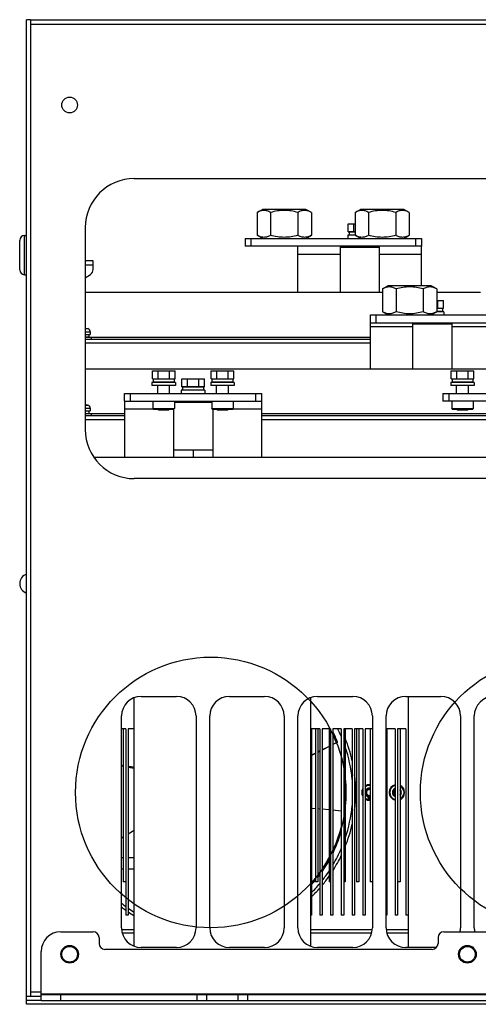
# Model space of a CAD drawing. Header units: millimetres. Extents: x 1117 to 38156, y -1945 to 7303.
# Tile 757 of 831: x 31978 to 32212, y 2485 to 2987. Entities that reach past the tile are written whole.
import ezdxf

# ---------------------------------------------------------------- set-up
doc = ezdxf.new("R2010")
doc.units = ezdxf.units.MM

msp = doc.modelspace()

# ---------------------------------------------------------------- linework, layer by layer
at = {"color": 7, "linetype": 'Continuous'}
for p, q in [((31981.659, 2485.418), (31981.659, 2987.418)), ((31983.659, 2987.418), (31981.659, 2987.418)), ((31983.659, 2987.418), (31983.659, 2489.418)), ((31983.659, 2987.418), (32879.659, 2987.418)), ((31983.659, 2985.218), (32879.659, 2985.218)), ((32036.659, 2906.418), (32806.659, 2906.418)), ((32099.302, 2889.118), (32102.073, 2890.718)), ((32099.302, 2889.118), (32099.302, 2877.518)), ((32124.244, 2890.718), (32102.073, 2890.718)), ((32106.23, 2889.118), (32106.23, 2877.518)), ((32120.087, 2889.118), (32120.087, 2877.518)), ((32127.015, 2889.118), (32124.244, 2890.718)), ((32127.015, 2889.118), (32127.015, 2877.518)), ((32149.302, 2889.118), (32152.073, 2890.718)), ((32149.302, 2889.118), (32149.302, 2877.518)), ((32174.244, 2890.718), (32152.073, 2890.718)), ((32156.23, 2889.118), (32156.23, 2877.518)), ((32170.087, 2889.118), (32170.087, 2877.518)), ((32177.015, 2889.118), (32174.244, 2890.718)), ((32177.015, 2889.118), (32177.015, 2877.518)), ((32145.885, 2879.318), (32145.885, 2883.318)), ((32145.885, 2883.318), (32149.302, 2883.318)), ((32148.772, 2879.318), (32148.772, 2883.318)), ((31980.659, 2857.418), (31980.659, 2877.418)), ((31980.659, 2877.418), (31981.659, 2877.418)), ((32011.659, 2881.418), (32011.659, 2778.418)), ((32102.073, 2875.918), (32099.302, 2877.518)), ((32124.244, 2875.918), (32127.015, 2877.518)), ((32145.659, 2877.518), (32145.659, 2875.918)), ((32149.302, 2877.518), (32145.659, 2877.518)), ((32145.885, 2879.318), (32149.302, 2879.318)), ((32146.309, 2879.218), (32146.309, 2877.618)), ((32149.302, 2879.218), (32146.309, 2879.218)), ((32149.302, 2877.618), (32146.309, 2877.618)), ((32148.659, 2879.218), (32148.659, 2879.318)), ((32148.659, 2877.518), (32148.659, 2877.618)), ((32152.073, 2875.918), (32149.302, 2877.518)), ((32174.244, 2875.918), (32177.015, 2877.518)), ((31978.159, 2859.918), (31978.159, 2874.918)), ((32093.159, 2875.918), (32093.159, 2871.918)), ((32093.159, 2875.918), (32183.159, 2875.918)), ((32183.159, 2871.918), (32093.159, 2871.918)), ((32096.159, 2875.918), (32096.159, 2871.918)), ((32120.159, 2848.418), (32120.159, 2871.918)), ((32142.159, 2871.918), (32141.659, 2871.418)), ((32161.159, 2871.918), (32161.659, 2871.418)), ((32180.159, 2875.918), (32180.159, 2871.918)), ((32183.159, 2875.918), (32183.159, 2871.918)), ((32183.159, 2851.718), (32183.159, 2871.918)), ((32120.159, 2867.918), (32141.659, 2867.918)), ((32141.659, 2871.418), (32141.659, 2848.418)), ((32141.659, 2871.418), (32161.659, 2871.418)), ((32161.659, 2871.418), (32161.659, 2848.418)), ((32161.659, 2867.918), (32183.159, 2867.918)), ((32015.659, 2864.418), (32011.659, 2864.418)), ((32015.659, 2862.218), (32011.659, 2862.218)), ((32015.659, 2860.065), (32015.659, 2864.418)), ((31980.659, 2857.418), (31981.659, 2857.418)), ((32011.659, 2855.872), (32014.269, 2857.534)), ((32163.302, 2850.118), (32166.073, 2851.718)), ((32188.244, 2851.718), (32166.073, 2851.718)), ((32191.015, 2850.118), (32188.244, 2851.718)), ((32011.659, 2848.418), (32163.302, 2848.418)), ((32163.302, 2850.118), (32163.302, 2838.518)), ((32170.23, 2850.118), (32170.23, 2838.518)), ((32184.087, 2850.118), (32184.087, 2838.518)), ((32191.015, 2850.118), (32191.015, 2838.518)), ((32191.015, 2848.418), (32213.302, 2848.418)), ((32191.015, 2844.318), (32194.432, 2844.318)), ((32191.545, 2840.318), (32191.545, 2844.318)), ((32194.432, 2840.318), (32194.432, 2844.318)), ((32157.159, 2809.418), (32157.159, 2836.918)), ((32157.159, 2836.918), (32247.159, 2836.918)), ((32160.159, 2832.918), (32160.159, 2836.918)), ((32166.073, 2836.918), (32163.302, 2838.518)), ((32188.244, 2836.918), (32191.015, 2838.518)), ((32191.015, 2840.318), (32194.432, 2840.318)), ((32194.009, 2840.218), (32191.015, 2840.218)), ((32194.009, 2838.618), (32191.015, 2838.618)), ((32194.659, 2838.518), (32191.015, 2838.518)), ((32191.659, 2840.218), (32191.659, 2840.318)), ((32191.659, 2838.518), (32191.659, 2838.618)), ((32194.009, 2840.218), (32194.009, 2838.618)), ((32194.659, 2838.518), (32194.659, 2836.918)), ((32157.159, 2832.918), (32247.159, 2832.918)), ((32179.159, 2832.918), (32178.659, 2832.418)), ((32178.659, 2832.418), (32178.659, 2809.418)), ((32178.659, 2832.418), (32198.659, 2832.418)), ((32198.159, 2832.918), (32198.659, 2832.418)), ((32198.659, 2832.418), (32198.659, 2809.418)), ((32011.659, 2829.892), (32013.005, 2829.892)), ((32011.659, 2828.355), (32014.159, 2828.355)), ((32011.659, 2826.918), (32014.159, 2826.918)), ((32013.509, 2826.818), (32011.659, 2826.818)), ((32011.933, 2830.15), (32011.927, 2830.141)), ((32011.933, 2830.15), (32013.005, 2829.892)), ((32012.159, 2826.818), (32012.159, 2826.918)), ((32013.509, 2826.818), (32013.509, 2825.518)), ((32014.159, 2828.355), (32014.159, 2826.918)), ((32157.159, 2830.918), (32178.659, 2830.918)), ((32198.659, 2830.918), (32220.159, 2830.918)), ((32013.509, 2825.518), (32011.659, 2825.518)), ((32157.159, 2825.418), (32011.659, 2825.418)), ((32157.159, 2824.418), (32011.659, 2824.418)), ((32157.159, 2822.418), (32011.659, 2822.418)), ((32012.159, 2825.418), (32012.159, 2825.518)), ((32014.659, 2825.418), (32014.659, 2824.418)), ((32011.659, 2809.418), (32270.302, 2809.418)), ((32045.885, 2804.318), (32045.885, 2808.318)), ((32045.885, 2808.318), (32057.432, 2808.318)), ((32048.772, 2804.318), (32048.772, 2808.318)), ((32054.545, 2804.318), (32054.545, 2808.318)), ((32057.432, 2804.318), (32057.432, 2808.318)), ((32075.885, 2804.318), (32075.885, 2808.318)), ((32075.885, 2808.318), (32087.432, 2808.318)), ((32078.772, 2804.318), (32078.772, 2808.318)), ((32084.545, 2804.318), (32084.545, 2808.318)), ((32087.432, 2804.318), (32087.432, 2808.318)), ((32198.385, 2804.318), (32198.385, 2808.318)), ((32198.385, 2808.318), (32209.932, 2808.318)), ((32201.272, 2804.318), (32201.272, 2808.318)), ((32207.045, 2804.318), (32207.045, 2808.318)), ((32209.932, 2804.318), (32209.932, 2808.318)), ((32045.659, 2802.518), (32045.659, 2800.918)), ((32057.659, 2802.518), (32045.659, 2802.518)), ((32045.885, 2804.318), (32057.432, 2804.318)), ((32046.309, 2804.218), (32046.309, 2802.618)), ((32057.009, 2804.218), (32046.309, 2804.218)), ((32057.009, 2802.618), (32046.309, 2802.618)), ((32048.659, 2804.218), (32048.659, 2804.318)), ((32048.659, 2802.518), (32048.659, 2802.618)), ((32054.659, 2804.218), (32054.659, 2804.318)), ((32054.659, 2802.518), (32054.659, 2802.618)), ((32057.009, 2804.218), (32057.009, 2802.618)), ((32057.659, 2802.518), (32057.659, 2800.918)), ((32060.885, 2800.318), (32060.885, 2804.318)), ((32060.885, 2804.318), (32072.432, 2804.318)), ((32063.772, 2800.318), (32063.772, 2804.318)), ((32069.545, 2800.318), (32069.545, 2804.318)), ((32072.432, 2800.318), (32072.432, 2804.318)), ((32075.659, 2802.518), (32075.659, 2800.918)), ((32087.659, 2802.518), (32075.659, 2802.518)), ((32075.885, 2804.318), (32087.432, 2804.318)), ((32076.309, 2804.218), (32076.309, 2802.618)), ((32087.009, 2804.218), (32076.309, 2804.218)), ((32087.009, 2802.618), (32076.309, 2802.618)), ((32078.659, 2804.218), (32078.659, 2804.318)), ((32078.659, 2802.518), (32078.659, 2802.618)), ((32084.659, 2804.218), (32084.659, 2804.318)), ((32084.659, 2802.518), (32084.659, 2802.618)), ((32087.009, 2804.218), (32087.009, 2802.618)), ((32087.659, 2802.518), (32087.659, 2800.918)), ((32198.159, 2802.518), (32198.159, 2800.918)), ((32210.159, 2802.518), (32198.159, 2802.518)), ((32198.385, 2804.318), (32209.932, 2804.318)), ((32198.809, 2804.218), (32198.809, 2802.618)), ((32209.509, 2804.218), (32198.809, 2804.218)), ((32209.509, 2802.618), (32198.809, 2802.618)), ((32201.159, 2804.218), (32201.159, 2804.318)), ((32201.159, 2802.518), (32201.159, 2802.618)), ((32207.159, 2804.218), (32207.159, 2804.318)), ((32207.159, 2802.518), (32207.159, 2802.618)), ((32209.509, 2804.218), (32209.509, 2802.618)), ((32210.159, 2802.518), (32210.159, 2800.918)), ((32031.659, 2792.918), (32031.659, 2796.918)), ((32031.659, 2796.918), (32101.659, 2796.918)), ((32034.659, 2792.918), (32034.659, 2796.918)), ((32057.659, 2800.918), (32045.659, 2800.918)), ((32048.659, 2796.918), (32048.659, 2800.918)), ((32054.659, 2796.918), (32054.659, 2800.918)), ((32060.659, 2798.518), (32060.659, 2796.918)), ((32072.659, 2798.518), (32060.659, 2798.518)), ((32060.885, 2800.318), (32072.432, 2800.318)), ((32061.309, 2800.218), (32061.309, 2798.618)), ((32072.009, 2800.218), (32061.309, 2800.218)), ((32072.009, 2798.618), (32061.309, 2798.618)), ((32063.659, 2800.218), (32063.659, 2800.318)), ((32063.659, 2798.518), (32063.659, 2798.618)), ((32069.659, 2800.218), (32069.659, 2800.318)), ((32069.659, 2798.518), (32069.659, 2798.618)), ((32072.009, 2800.218), (32072.009, 2798.618)), ((32072.659, 2798.518), (32072.659, 2796.918)), ((32087.659, 2800.918), (32075.659, 2800.918)), ((32078.659, 2796.918), (32078.659, 2800.918)), ((32084.659, 2796.918), (32084.659, 2800.918)), ((32098.659, 2792.918), (32098.659, 2796.918)), ((32101.659, 2792.918), (32101.659, 2796.918)), ((32194.159, 2796.918), (32194.159, 2792.918)), ((32194.159, 2796.918), (32354.159, 2796.918)), ((32197.159, 2796.918), (32197.159, 2792.918)), ((32210.159, 2800.918), (32198.159, 2800.918)), ((32201.159, 2796.918), (32201.159, 2800.918)), ((32207.159, 2796.918), (32207.159, 2800.918)), ((32011.933, 2791.15), (32011.927, 2791.141)), ((32011.933, 2791.15), (32013.005, 2790.892)), ((32031.659, 2792.918), (32031.659, 2764.418)), ((32031.659, 2792.918), (32101.659, 2792.918)), ((32046.159, 2792.918), (32046.159, 2789.138)), ((32057.159, 2792.918), (32057.159, 2789.138)), ((32057.159, 2792.418), (32076.159, 2792.418)), ((32076.159, 2792.918), (32076.159, 2789.138)), ((32087.159, 2792.918), (32087.159, 2789.138)), ((32101.659, 2764.418), (32101.659, 2792.918)), ((32354.159, 2792.918), (32194.159, 2792.918)), ((32198.659, 2792.918), (32198.659, 2789.138)), ((32209.659, 2792.918), (32209.659, 2789.138)), ((32011.659, 2790.892), (32013.005, 2790.892)), ((32011.659, 2789.355), (32014.159, 2789.355)), ((32011.659, 2787.918), (32014.159, 2787.918)), ((32013.509, 2787.818), (32011.659, 2787.818)), ((32013.509, 2786.518), (32011.659, 2786.518)), ((32031.659, 2786.418), (32011.659, 2786.418)), ((32012.159, 2787.818), (32012.159, 2787.918)), ((32012.159, 2786.418), (32012.159, 2786.518)), ((32013.509, 2787.818), (32013.509, 2786.518)), ((32014.159, 2789.355), (32014.159, 2787.918)), ((32014.659, 2786.418), (32014.659, 2785.418)), ((32046.379, 2788.918), (32031.659, 2788.918)), ((32046.459, 2788.838), (32046.159, 2789.138)), ((32046.159, 2789.138), (32057.159, 2789.138)), ((32046.459, 2788.838), (32056.859, 2788.838)), ((32048.659, 2788.818), (32048.659, 2788.838)), ((32049.159, 2788.318), (32048.659, 2788.818)), ((32054.659, 2788.818), (32048.659, 2788.818)), ((32054.159, 2788.318), (32049.159, 2788.318)), ((32054.159, 2788.318), (32054.659, 2788.818)), ((32054.659, 2788.818), (32054.659, 2788.838)), ((32056.659, 2788.838), (32056.659, 2764.418)), ((32056.859, 2788.838), (32057.159, 2789.138)), ((32076.459, 2788.838), (32076.159, 2789.138)), ((32076.159, 2789.138), (32087.159, 2789.138)), ((32076.459, 2788.838), (32086.859, 2788.838)), ((32076.659, 2788.838), (32076.659, 2764.418)), ((32078.659, 2788.818), (32078.659, 2788.838)), ((32079.159, 2788.318), (32078.659, 2788.818)), ((32084.659, 2788.818), (32078.659, 2788.818)), ((32084.159, 2788.318), (32079.159, 2788.318)), ((32084.159, 2788.318), (32084.659, 2788.818)), ((32084.659, 2788.818), (32084.659, 2788.838)), ((32086.859, 2788.838), (32087.159, 2789.138)), ((32101.659, 2788.918), (32086.939, 2788.918)), ((32254.159, 2786.418), (32101.659, 2786.418)), ((32198.959, 2788.838), (32198.659, 2789.138)), ((32198.659, 2789.138), (32209.659, 2789.138)), ((32198.959, 2788.838), (32209.359, 2788.838)), ((32201.159, 2788.818), (32201.159, 2788.838)), ((32201.659, 2788.318), (32201.159, 2788.818)), ((32207.159, 2788.818), (32201.159, 2788.818)), ((32206.659, 2788.318), (32201.659, 2788.318)), ((32206.659, 2788.318), (32207.159, 2788.818)), ((32207.159, 2788.818), (32207.159, 2788.838)), ((32209.359, 2788.838), (32209.659, 2789.138)), ((32031.659, 2785.418), (32011.659, 2785.418)), ((32031.659, 2783.418), (32011.659, 2783.418)), ((32254.159, 2785.418), (32101.659, 2785.418)), ((32254.159, 2783.418), (32101.659, 2783.418)), ((32076.659, 2767.918), (32056.659, 2767.918)), ((32066.659, 2767.918), (32066.659, 2764.418)), ((32015.978, 2764.418), (32671.659, 2764.418)), ((32806.659, 2753.418), (32036.659, 2753.418)), ((32036.659, 2515.061), (32036.659, 2641.775)), ((32040.159, 2642.418), (32058.159, 2642.418)), ((32085.159, 2642.418), (32103.159, 2642.418)), ((32126.659, 2641.775), (32126.659, 2515.061)), ((32130.159, 2642.418), (32148.159, 2642.418)), ((32175.159, 2642.418), (32193.159, 2642.418)), ((32176.659, 2514.418), (32176.659, 2642.418)), ((32030.159, 2524.418), (32030.159, 2632.418)), ((32068.159, 2632.418), (32068.159, 2524.418)), ((32075.159, 2524.418), (32075.159, 2632.418)), ((32113.159, 2632.418), (32113.159, 2524.418)), ((32120.159, 2524.418), (32120.159, 2632.418)), ((32158.159, 2632.418), (32158.159, 2524.418)), ((32165.159, 2524.418), (32165.159, 2632.418)), ((32203.159, 2632.418), (32203.159, 2524.418)), ((32210.159, 2524.418), (32210.159, 2632.418)), ((32032.309, 2625.918), (32030.159, 2625.918)), ((32031.059, 2625.918), (32031.059, 2547.918)), ((32032.309, 2625.918), (32032.309, 2530.918)), ((32033.509, 2625.918), (32033.509, 2530.918)), ((32036.659, 2625.918), (32033.509, 2625.918)), ((32127.009, 2625.918), (32127.009, 2530.918)), ((32131.309, 2625.918), (32127.009, 2625.918)), ((32129.059, 2625.918), (32129.059, 2547.918)), ((32130.259, 2625.918), (32130.259, 2547.918)), ((32131.309, 2625.918), (32131.309, 2530.918)), ((32132.509, 2625.918), (32132.509, 2530.918)), ((32136.809, 2625.918), (32132.509, 2625.918)), ((32136.059, 2625.918), (32136.059, 2547.918)), ((32136.809, 2625.918), (32136.809, 2530.918)), ((32138.009, 2625.918), (32138.009, 2530.918)), ((32142.309, 2625.918), (32138.009, 2625.918)), ((32142.309, 2625.918), (32142.309, 2530.918)), ((32143.509, 2625.918), (32143.509, 2530.918)), ((32147.809, 2625.918), (32143.509, 2625.918)), ((32144.259, 2625.918), (32144.259, 2547.918)), ((32147.809, 2625.918), (32147.809, 2530.918)), ((32149.009, 2625.918), (32149.009, 2530.918)), ((32153.309, 2625.918), (32149.009, 2625.918)), ((32150.059, 2625.918), (32150.059, 2547.918)), ((32151.259, 2625.918), (32151.259, 2547.918)), ((32153.309, 2625.918), (32153.309, 2530.918)), ((32154.509, 2625.918), (32154.509, 2530.918)), ((32158.159, 2625.918), (32154.509, 2625.918)), ((32157.059, 2625.918), (32157.059, 2547.918)), ((32165.509, 2625.918), (32165.509, 2530.918)), ((32169.809, 2625.918), (32165.509, 2625.918)), ((32169.809, 2625.918), (32169.809, 2530.918)), ((32171.009, 2625.918), (32171.009, 2530.918)), ((32175.309, 2625.918), (32171.009, 2625.918)), ((32172.259, 2625.918), (32172.259, 2547.918)), ((32175.309, 2625.918), (32175.309, 2530.918)), ((32176.509, 2625.918), (32176.509, 2530.918)), ((32176.659, 2625.918), (32176.509, 2625.918)), ((32136.056, 2616.819), (32132.507, 2615.019)), ((32136.059, 2616.928), (32132.509, 2615.176)), ((32136.059, 2616.814), (32132.509, 2615.016)), ((32140.412, 2619.02), (32138.007, 2617.806)), ((32140.412, 2619.02), (32138.009, 2617.802)), ((32139.825, 2618.788), (32138.009, 2617.891)), ((32139.825, 2618.788), (32140.412, 2619.02)), ((32129.056, 2613.26), (32127.005, 2612.209)), ((32129.059, 2613.473), (32127.009, 2612.461)), ((32129.059, 2613.254), (32127.009, 2612.201)), ((32131.308, 2614.409), (32130.257, 2613.873)), ((32131.309, 2614.583), (32130.259, 2614.065)), ((32030.159, 2606.954), (32031.059, 2606.8)), ((32033.509, 2606.38), (32036.659, 2605.84)), ((32155.859, 2590.679), (32155.859, 2590.577)), ((32156.025, 2590.679), (32155.859, 2590.679)), ((32155.859, 2590.577), (32156.025, 2590.577)), ((32156.025, 2590.918), (32156.025, 2590.679)), ((32156.125, 2590.918), (32156.025, 2590.918)), ((32156.025, 2590.577), (32156.025, 2590.118)), ((32156.125, 2590.679), (32156.125, 2590.918)), ((32156.525, 2590.679), (32156.125, 2590.679)), ((32156.125, 2590.254), (32156.125, 2590.577)), ((32156.125, 2590.577), (32156.409, 2590.577)), ((32156.125, 2590.118), (32156.525, 2590.577)), ((32156.409, 2590.577), (32156.125, 2590.254)), ((32156.525, 2590.577), (32156.525, 2590.679)), ((32156.659, 2590.918), (32156.659, 2590.118)), ((32156.759, 2590.918), (32156.659, 2590.918)), ((32156.759, 2590.288), (32156.759, 2590.918)), ((32156.992, 2590.918), (32156.759, 2590.288)), ((32156.809, 2590.118), (32157.059, 2590.833)), ((32129.059, 2585.132), (32127.009, 2585.311)), ((32156.025, 2590.118), (32156.125, 2590.118)), ((32156.659, 2590.118), (32156.809, 2590.118)), ((32131.309, 2584.934), (32130.259, 2585.026)), ((32136.059, 2584.518), (32132.509, 2584.829)), ((32142.309, 2583.97), (32138.009, 2584.347)), ((32030.159, 2570.279), (32031.059, 2570.819)), ((32033.509, 2572.291), (32036.659, 2574.183)), ((32031.059, 2560.04), (32030.159, 2560.04)), ((32036.659, 2560.04), (32033.509, 2560.04)), ((32030.159, 2554.418), (32031.059, 2554.418)), ((32033.509, 2554.418), (32036.659, 2554.418)), ((32032.259, 2547.918), (32031.059, 2547.918)), ((32130.259, 2547.918), (32129.059, 2547.918)), ((32136.809, 2547.918), (32136.059, 2547.918)), ((32144.259, 2547.918), (32143.509, 2547.918)), ((32151.259, 2547.918), (32150.059, 2547.918)), ((32158.159, 2547.918), (32157.059, 2547.918)), ((32172.259, 2547.918), (32171.059, 2547.918)), ((32033.509, 2530.918), (32032.309, 2530.918)), ((32127.009, 2530.918), (32126.659, 2530.918)), ((32132.509, 2530.918), (32131.309, 2530.918)), ((32138.009, 2530.918), (32136.809, 2530.918)), ((32143.509, 2530.918), (32142.309, 2530.918)), ((32149.009, 2530.918), (32147.809, 2530.918)), ((32154.509, 2530.918), (32153.309, 2530.918)), ((32165.509, 2530.918), (32165.159, 2530.918)), ((32171.009, 2530.918), (32169.809, 2530.918)), ((32176.509, 2530.918), (32175.309, 2530.918)), ((31999.159, 2522.418), (32015.659, 2522.418)), ((32036.659, 2523.418), (32030.215, 2523.418)), ((32036.659, 2521.718), (32030.546, 2521.718)), ((32158.102, 2523.418), (32126.659, 2523.418)), ((32157.771, 2521.718), (32126.659, 2521.718)), ((32176.659, 2523.418), (32165.215, 2523.418)), ((32176.659, 2521.718), (32165.546, 2521.718)), ((32194.659, 2522.418), (32218.659, 2522.418)), ((32018.659, 2519.418), (32018.659, 2516.418)), ((32191.659, 2519.418), (32191.659, 2516.418)), ((31989.159, 2490.418), (31989.159, 2512.418)), ((32188.659, 2513.418), (32021.659, 2513.418)), ((32058.159, 2514.418), (32040.159, 2514.418)), ((32103.159, 2514.418), (32085.159, 2514.418)), ((32148.159, 2514.418), (32130.159, 2514.418)), ((32190.883, 2514.418), (32175.159, 2514.418)), ((31989.159, 2491.618), (31983.659, 2491.618)), ((32874.159, 2490.618), (31989.159, 2490.618)), ((31989.159, 2487.418), (31989.159, 2490.418)), ((31989.159, 2490.418), (32874.159, 2490.418)), ((31999.159, 2487.418), (31999.159, 2490.418)), ((32068.659, 2487.418), (32068.659, 2490.418)), ((32073.659, 2487.418), (32073.659, 2490.418)), ((32089.659, 2487.418), (32089.659, 2490.418)), ((32094.659, 2487.418), (32094.659, 2490.418)), ((31989.159, 2489.418), (31981.659, 2489.418)), ((31989.159, 2487.418), (31981.659, 2487.418)), ((32881.659, 2485.418), (31981.659, 2485.418)), ((31989.159, 2487.418), (32874.159, 2487.418))]:
    msp.add_line(p, q, dxfattribs=at)
msp.add_lwpolyline([(32131.309, 2614.408), (32131.108, 2614.307), (32130.259, 2613.87)], dxfattribs=at)
for centre, radius in [((32003.659, 2943.918), 4), ((32075.659, 2593.418), 69), ((32251.659, 2593.418), 69), ((32003.659, 2510.918), 4.5), ((32206.659, 2510.918), 4.5), ((32003.659, 2510.918), 4), ((32206.659, 2510.918), 4)]:
    msp.add_circle(centre, radius, dxfattribs=at)
for centre, radius, start, end in [((32036.659, 2881.418), 25, 90, 180), ((31980.659, 2874.918), 2.5, 90, 180), ((31980.659, 2859.918), 2.5, 180, 270), ((32012.659, 2860.065), 3, 302.47119, 0), ((32009.659, 2818.368), 11.99, 79.09158, 80.40687), ((32012.559, 2828.355), 1.6, 0, 73.80865), ((32009.659, 2779.368), 11.99, 79.09158, 80.40687), ((32012.559, 2789.355), 1.6, 0, 73.80865), ((32036.659, 2778.418), 25, 180, 270), ((31983.159, 2699.918), 5, 107.47086, 252.52914), ((32040.159, 2632.418), 10, 90, 180), ((32058.159, 2632.418), 10, 0, 90), ((32085.159, 2632.418), 10, 90, 180), ((32103.159, 2632.418), 10, 0, 90), ((32130.159, 2632.418), 10, 90, 180), ((32148.159, 2632.418), 10, 0, 90), ((32175.159, 2632.418), 10, 90, 180), ((32193.159, 2632.418), 10, 0, 90), ((32220.159, 2632.418), 10, 90, 180), ((32075.659, 2593.418), 72.5, 23.07888, 26.67209), ((32075.51, 2593.353), 69.161, 21.577, 25.35693), ((32077.192, 2594.685), 67.742, 21.05252, 26.03791), ((32075.565, 2593.378), 69.102, 21.5747, 25.20234), ((32075.659, 2593.418), 74, 12.58554, 21.91358), ((32075.659, 2593.418), 72.5, 5.28838, 18.77479), ((32122.928, 3223.968), 623.591, 261.755192, 262.047737), ((32075.659, 2593.418), 74, 352.82588, 7.17412), ((32156.659, 2593.418), 3.95, 148.06745, 211.93255), ((32156.659, 2593.418), 2.3, 79.97193, 159.56442), ((32156.659, 2593.418), 3.95, 84.17558, 123.0446), ((32156.659, 2593.418), 3.65, 83.69585, 126.12917), ((32156.659, 2593.418), 2, 78.39695, 281.60308), ((32170.659, 2593.418), 3.95, 102.43786, 257.56214), ((32170.659, 2593.418), 3.65, 103.48875, 256.51125), ((32170.659, 2593.418), 2.3, 111.75737, 248.24263), ((32170.659, 2593.418), 3.65, 296.03644, 63.96356), ((32170.659, 2593.418), 3.95, 293.95282, 66.04718), ((32156.659, 2593.418), 3.65, 156.62359, 203.37641), ((32156.659, 2593.418), 2.3, 200.43559, 280.02807), ((32156.659, 2593.418), 3.65, 233.87083, 276.30415), ((32156.659, 2593.418), 1.5, 74.47569, 285.52432), ((32170.659, 2593.418), 2, 115.28872, 244.71146), ((32170.659, 2593.418), 1.5, 124.72477, 235.27517), ((32170.659, 2593.418), 2.3, 314.13867, 45.86133), ((32170.659, 2593.418), 2, 323.24316, 36.75856), ((32075.659, 2593.418), 72.5, 341.22521, 354.71162), ((32156.659, 2593.418), 3.95, 236.9554, 275.82442), ((32075.658, 2593.418), 69, 334.64204, 345.00488), ((32075.659, 2593.418), 74, 338.08642, 347.41446), ((32075.659, 2593.418), 72.5, 329.36666, 336.92112), ((32075.659, 2593.418), 74, 327.49112, 334.2503), ((32075.677, 2593.406), 68.979, 325.47847, 331.09424), ((32075.58, 2593.472), 69.095, 322.31309, 323.76326), ((32077.903, 2591.737), 66.912, 321.50239, 323.0609), ((32075.15, 2593.804), 69.639, 322.37021, 323.85514), ((32075.659, 2593.418), 74, 320.2512, 324.74839), ((32075.659, 2593.418), 72.5, 321.73451, 326.53463), ((32075.723, 2593.362), 68.915, 318.09227, 319.56337), ((32075.659, 2593.418), 72.5, 315.17349, 320.22559), ((32078.877, 2590.933), 65.649, 317.24677, 319.4222), ((32076.564, 2592.631), 67.802, 318.17004, 319.61011), ((32075.427, 2593.613), 69.303, 319.56387, 320.70722), ((32076.271, 2592.877), 68.184, 319.61174, 320.77573), ((32078.954, 2590.862), 65.544, 319.42526, 319.93926), ((32075.659, 2593.418), 74, 313.9509, 318.77063), ((32075.659, 2593.418), 72.5, 231.06436, 233.25255), ((32075.659, 2593.418), 74, 232.03906, 234.09802), ((32075.659, 2593.418), 74, 235.24743, 238.16456), ((32075.659, 2593.418), 72.5, 234.4372, 237.40783), ((31999.159, 2512.418), 10, 90, 180), ((32015.659, 2519.418), 3, 0, 90), ((32040.159, 2524.418), 10, 180, 270), ((32058.159, 2524.418), 10, 270, 0), ((32085.159, 2524.418), 10, 180, 270), ((32103.159, 2524.418), 10, 270, 0), ((32130.159, 2524.418), 10, 180, 270), ((32148.159, 2524.418), 10, 270, 0), ((32175.159, 2524.418), 10, 180, 270), ((32194.659, 2519.418), 3, 90, 180), ((32193.159, 2524.418), 10, 348.45109, 0), ((32220.159, 2524.418), 10, 180, 191.54891), ((32021.659, 2516.418), 3, 180, 270), ((32188.659, 2516.418), 3, 270, 0)]:
    msp.add_arc(centre, radius, start, end, dxfattribs=at)
for points, knots in [([(32106.23, 2889.118), (32105.687, 2889.432), (32104.843, 2889.839), (32103.654, 2890.138), (32102.766, 2890.215), (32101.878, 2890.138), (32100.69, 2889.839), (32099.846, 2889.432), (32099.302, 2889.118)], [0, 0, 0, 0, 0.2570745, 0.3797117, 0.5, 0.6202883, 0.7429256, 1, 1, 1, 1]), ([(32120.087, 2889.118), (32118.961, 2889.443), (32116.675, 2889.985), (32113.159, 2890.292), (32109.642, 2889.985), (32107.356, 2889.443), (32106.23, 2889.118)], [0, 0, 0, 0, 0.2500502, 0.5, 0.7499498, 1, 1, 1, 1]), ([(32127.015, 2889.118), (32126.471, 2889.432), (32125.627, 2889.839), (32124.439, 2890.138), (32123.551, 2890.215), (32122.663, 2890.138), (32121.474, 2889.839), (32120.631, 2889.432), (32120.087, 2889.118)], [0, 0, 0, 0, 0.2570745, 0.3797117, 0.5, 0.6202883, 0.7429256, 1, 1, 1, 1]), ([(32156.23, 2889.118), (32155.687, 2889.432), (32154.843, 2889.839), (32153.654, 2890.138), (32152.766, 2890.215), (32151.878, 2890.138), (32150.69, 2889.839), (32149.846, 2889.432), (32149.302, 2889.118)], [0, 0, 0, 0, 0.2570745, 0.3797117, 0.5, 0.6202883, 0.7429256, 1, 1, 1, 1]), ([(32170.087, 2889.118), (32168.961, 2889.443), (32166.675, 2889.985), (32163.159, 2890.292), (32159.642, 2889.985), (32157.356, 2889.443), (32156.23, 2889.118)], [0, 0, 0, 0, 0.2500502, 0.5, 0.7499498, 1, 1, 1, 1]), ([(32177.015, 2889.118), (32176.471, 2889.432), (32175.627, 2889.839), (32174.439, 2890.138), (32173.551, 2890.215), (32172.663, 2890.138), (32171.474, 2889.839), (32170.631, 2889.432), (32170.087, 2889.118)], [0, 0, 0, 0, 0.2570745, 0.3797117, 0.5, 0.6202883, 0.7429256, 1, 1, 1, 1]), ([(32106.23, 2877.518), (32105.687, 2877.204), (32104.843, 2876.797), (32103.654, 2876.497), (32102.766, 2876.421), (32101.878, 2876.497), (32100.69, 2876.797), (32099.846, 2877.204), (32099.302, 2877.518)], [0, 0, 0, 0, 0.2570745, 0.3797117, 0.5, 0.6202883, 0.7429256, 1, 1, 1, 1]), ([(32120.087, 2877.518), (32118.961, 2877.193), (32116.675, 2876.651), (32113.159, 2876.344), (32109.642, 2876.651), (32107.356, 2877.193), (32106.23, 2877.518)], [0, 0, 0, 0, 0.2500502, 0.5, 0.7499498, 1, 1, 1, 1]), ([(32127.015, 2877.518), (32126.471, 2877.204), (32125.627, 2876.797), (32124.439, 2876.497), (32123.551, 2876.421), (32122.663, 2876.497), (32121.474, 2876.797), (32120.631, 2877.204), (32120.087, 2877.518)], [0, 0, 0, 0, 0.2570745, 0.3797117, 0.5, 0.6202883, 0.7429256, 1, 1, 1, 1]), ([(32156.23, 2877.518), (32155.687, 2877.204), (32154.843, 2876.797), (32153.654, 2876.497), (32152.766, 2876.421), (32151.878, 2876.497), (32150.69, 2876.797), (32149.846, 2877.204), (32149.302, 2877.518)], [0, 0, 0, 0, 0.2570745, 0.3797117, 0.5, 0.6202883, 0.7429256, 1, 1, 1, 1]), ([(32170.087, 2877.518), (32168.961, 2877.193), (32166.675, 2876.651), (32163.159, 2876.344), (32159.642, 2876.651), (32157.356, 2877.193), (32156.23, 2877.518)], [0, 0, 0, 0, 0.2500502, 0.5, 0.7499498, 1, 1, 1, 1]), ([(32177.015, 2877.518), (32176.471, 2877.204), (32175.627, 2876.797), (32174.439, 2876.497), (32173.551, 2876.421), (32172.663, 2876.497), (32171.474, 2876.797), (32170.631, 2877.204), (32170.087, 2877.518)], [0, 0, 0, 0, 0.2570745, 0.3797117, 0.5, 0.6202883, 0.7429256, 1, 1, 1, 1]), ([(32170.23, 2850.118), (32169.687, 2850.432), (32168.843, 2850.839), (32167.654, 2851.138), (32166.766, 2851.215), (32165.878, 2851.138), (32164.69, 2850.839), (32163.846, 2850.432), (32163.302, 2850.118)], [0, 0, 0, 0, 0.2570745, 0.3797117, 0.5, 0.6202883, 0.7429256, 1, 1, 1, 1]), ([(32184.087, 2850.118), (32182.961, 2850.443), (32180.675, 2850.985), (32177.159, 2851.292), (32173.642, 2850.985), (32171.356, 2850.443), (32170.23, 2850.118)], [0, 0, 0, 0, 0.2500502, 0.5, 0.7499498, 1, 1, 1, 1]), ([(32191.015, 2850.118), (32190.471, 2850.432), (32189.627, 2850.839), (32188.439, 2851.138), (32187.551, 2851.215), (32186.663, 2851.138), (32185.474, 2850.839), (32184.631, 2850.432), (32184.087, 2850.118)], [0, 0, 0, 0, 0.2570745, 0.3797117, 0.5, 0.6202883, 0.7429256, 1, 1, 1, 1]), ([(32170.23, 2838.518), (32169.687, 2838.204), (32168.843, 2837.797), (32167.654, 2837.497), (32166.766, 2837.421), (32165.878, 2837.497), (32164.69, 2837.797), (32163.846, 2838.204), (32163.302, 2838.518)], [0, 0, 0, 0, 0.2570745, 0.3797117, 0.5, 0.6202883, 0.7429256, 1, 1, 1, 1]), ([(32184.087, 2838.518), (32182.961, 2838.193), (32180.675, 2837.651), (32177.159, 2837.344), (32173.642, 2837.651), (32171.356, 2838.193), (32170.23, 2838.518)], [0, 0, 0, 0, 0.2500502, 0.5, 0.7499498, 1, 1, 1, 1]), ([(32191.015, 2838.518), (32190.471, 2838.204), (32189.627, 2837.797), (32188.439, 2837.497), (32187.551, 2837.421), (32186.663, 2837.497), (32185.474, 2837.797), (32184.631, 2838.204), (32184.087, 2838.518)], [0, 0, 0, 0, 0.2570745, 0.3797117, 0.5, 0.6202883, 0.7429256, 1, 1, 1, 1]), ([(32138.089, 2564.032), (32138.531, 2564.97), (32140.198, 2568.734), (32141.53, 2572.647), (32142.325, 2575.624)], [0, 0, 0, 0, 0.251659, 1, 1, 1, 1]), ([(32138.074, 2562.53), (32138.528, 2563.474), (32140.231, 2567.253), (32141.57, 2571.196), (32142.346, 2574.195)], [0, 0, 0, 0, 0.2528106, 1, 1, 1, 1]), ([(32132.566, 2554.397), (32132.888, 2554.868), (32134.136, 2556.737), (32135.292, 2558.669), (32136.101, 2560.137)], [0, 0, 0, 0, 0.2540337, 1, 1, 1, 1]), ([(32132.599, 2553.195), (32132.924, 2553.657), (32134.177, 2555.488), (32135.336, 2557.384), (32136.146, 2558.827)], [0, 0, 0, 0, 0.2541841, 1, 1, 1, 1])]:
    msp.add_open_spline(points, degree=3, knots=knots, dxfattribs=at)
msp.add_open_spline([(32030.156, 2607.315), (32030.456, 2607.27), (32030.755, 2607.225), (32031.055, 2607.181)], degree=3, dxfattribs=at)

doc.saveas('drawing.dxf')
